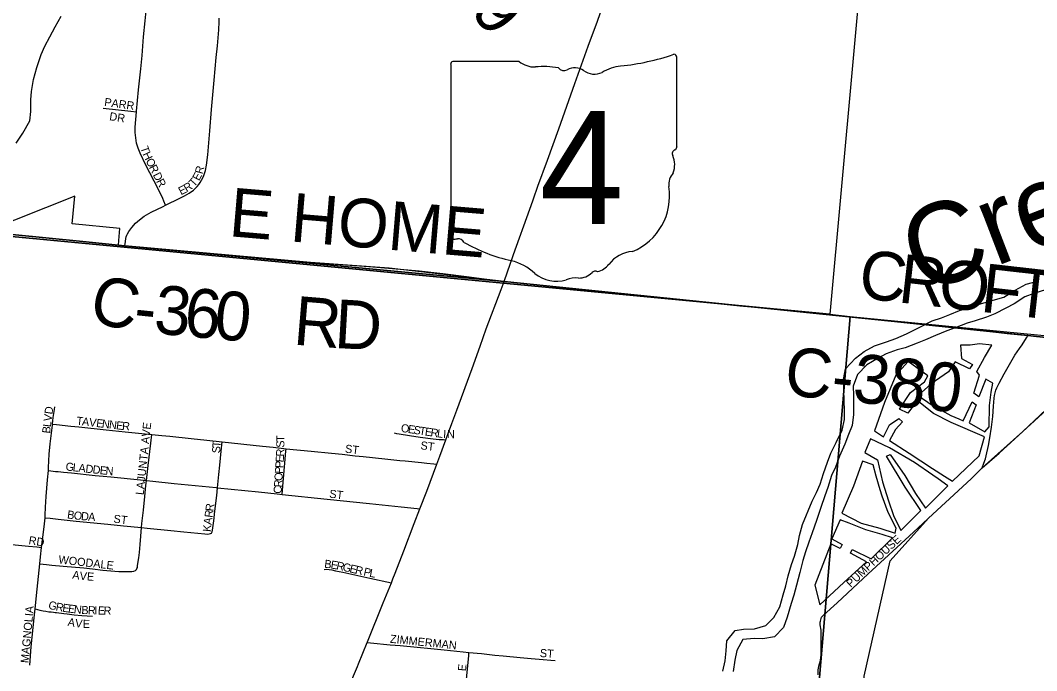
# Model space of a CAD drawing. Extents: x -209 to 4852, y 0 to 905.
# Drawn here: x 154.22 to 177.93, y 301.65 to 316.8 of the extents above; entities that cross this region are included whole.
import ezdxf

# ---------------------------------------------------------------- set-up
doc = ezdxf.new("R2010")
doc.units = 0
for name, color, linetype in [('GM_P_County_Alignment', 7, 'Continuous'), ('GM_X_Airport_Location_Class_2', 7, 'Continuous'), ('GM_X_Airport_Location_Class_3', 7, 'Continuous'), ('GM_X_Airport_Text_Class_3', 7, 'Continuous'), ('GM_X_County_Road', 7, 'Continuous'), ('GM_X_County_Road_Text', 7, 'Continuous'), ('GM_X_County_Subdivision_Text', 7, 'Continuous'), ('GM_X_Interstate_Location', 7, 'Continuous'), ('GM_X_Major_Lake', 7, 'Continuous'), ('GM_X_Major_River', 7, 'Continuous'), ('GM_X_Minor_Lake_Text', 7, 'Continuous'), ('GM_X_Minor_River', 7, 'Continuous'), ('GM_X_Township_ROW', 7, 'Continuous'), ('GM_X_Township_Subdivision', 7, 'Continuous'), ('GM_X_Township_Text', 7, 'Continuous'), ('GM_X_US_Location', 7, 'Continuous')]:
    doc.layers.add(name, color=color, linetype=linetype)

msp = doc.modelspace()

# ---------------------------------------------------------------- linework, layer by layer
at = {"layer": 'GM_X_Airport_Location_Class_2'}
for points in [[(153.399, 311.872), (154.821, 311.735), (155.685, 311.652), (156.512, 311.566), (156.581, 311.56)], [(176.659, 306.378), (176.702, 306.486), (176.737, 306.584), (176.757, 306.651), (176.811, 306.893), (176.841, 307.076), (176.878, 307.321), (176.906, 307.567), (176.924, 307.815), (176.94, 308), (176.948, 308.061), (176.962, 308.122), (176.98, 308.181), (177.002, 308.239), (177.055, 308.351), (177.177, 308.568), (177.266, 308.731), (177.425, 308.998), (177.53, 309.152), (177.591, 309.238), (177.692, 309.404), (177.725, 309.458)], [(176.659, 306.378), (177.055, 306.717), (177.329, 306.965), (177.607, 307.219), (177.88, 307.473), (178.064, 307.641), (178.34, 307.893), (178.656, 308.192), (179.059, 308.583), (179.356, 308.867), (179.377, 308.887), (179.517, 309.031), (179.543, 309.066), (179.572, 309.12), (179.603, 309.175)], [(154.976, 307.395), (154.991, 307.55), (155.017, 307.733), (155.028, 307.793)], [(154.877, 306.311), (154.884, 306.381), (154.9, 306.69), (154.922, 306.936), (154.973, 307.366), (154.976, 307.395)], [(154.976, 307.395), (155.067, 307.384), (155.399, 307.348), (155.59, 307.327), (156.227, 307.257), (156.668, 307.213), (157.054, 307.174), (157.289, 307.151)], [(157.166, 306.079), (157.204, 306.427), (157.265, 306.947), (157.289, 307.151)], [(157.289, 307.151), (157.522, 307.128), (157.712, 307.109), (158.209, 307.057), (158.576, 307.019), (158.933, 306.98)], [(162.94, 307.193), (162.998, 307.177), (163.059, 307.165), (163.302, 307.125), (163.547, 307.089), (163.852, 307.048), (163.99, 307.037), (164.092, 307.031), (164.149, 307.027)], [(158.823, 305.91), (158.855, 306.219), (158.878, 306.437), (158.912, 306.766), (158.933, 306.98)], [(158.933, 306.98), (159.873, 306.882), (160.121, 306.855), (160.367, 306.826), (160.422, 306.82)], [(160.33, 305.752), (160.339, 305.854), (160.362, 306.128), (160.384, 306.397), (160.415, 306.764), (160.422, 306.82)], [(160.422, 306.82), (161.005, 306.761), (161.48, 306.713), (161.728, 306.69), (162.036, 306.656), (162.221, 306.635), (162.724, 306.584), (163.078, 306.548), (163.202, 306.535), (163.582, 306.496), (163.706, 306.486), (163.872, 306.468), (163.936, 306.461)], [(154.8, 305.211), (154.804, 305.274), (154.814, 305.459), (154.829, 305.704), (154.857, 306.096), (154.877, 306.311)], [(154.877, 306.311), (154.986, 306.298), (155.046, 306.291), (155.106, 306.285), (155.229, 306.273), (155.414, 306.257), (155.967, 306.197), (156.152, 306.177), (156.336, 306.161), (157.029, 306.092), (157.166, 306.079)], [(175.408, 305.2), (175.801, 305.564), (176.402, 306.12), (176.659, 306.378)], [(157.05, 304.982), (157.06, 305.075), (157.093, 305.385), (157.127, 305.705), (157.153, 305.961), (157.166, 306.079)], [(157.166, 306.079), (157.317, 306.064), (157.81, 306.011), (158.795, 305.913), (158.823, 305.91)], [(158.683, 304.854), (158.69, 304.864), (158.698, 304.881), (158.706, 304.924), (158.734, 305.142), (158.762, 305.365), (158.804, 305.732), (158.823, 305.91)], [(158.823, 305.91), (159.779, 305.811), (160.211, 305.765), (160.33, 305.752)], [(160.33, 305.752), (161.382, 305.644), (162.369, 305.543), (163.11, 305.465), (163.482, 305.426), (163.543, 305.42)], [(154.72, 304.52), (154.739, 304.698), (154.778, 304.997), (154.795, 305.142), (154.8, 305.211)], [(154.8, 305.211), (154.921, 305.198), (155.103, 305.177), (155.528, 305.131), (156.264, 305.06), (156.632, 305.024), (157.05, 304.982)], [(172.833, 301.548), (172.835, 301.666), (172.857, 301.784), (172.879, 301.851), (172.896, 301.934), (172.902, 302.029), (172.908, 302.218), (172.906, 302.408), (172.902, 302.587), (172.882, 302.712), (172.881, 302.743), (172.883, 302.774), (172.887, 302.803), (172.893, 302.834), (172.903, 302.863), (172.916, 302.891), (172.936, 302.916), (172.955, 302.938), (173.278, 303.227), (174.001, 303.904), (174.958, 304.783), (175.276, 305.078), (175.408, 305.2)], [(156.931, 304.003), (156.943, 304.026), (156.953, 304.053), (156.96, 304.088), (156.967, 304.142), (156.985, 304.276), (157.001, 304.403), (157.016, 304.586), (157.033, 304.783), (157.05, 304.982)], [(157.05, 304.982), (157.182, 304.969), (157.733, 304.916), (158.039, 304.886), (158.529, 304.835), (158.589, 304.831), (158.626, 304.832), (158.66, 304.84), (158.683, 304.854)], [(152.669, 304.708), (152.734, 304.703), (152.923, 304.686), (153.327, 304.652), (153.483, 304.638), (154.417, 304.549), (154.61, 304.53), (154.72, 304.52)], [(154.678, 304.138), (154.696, 304.303), (154.72, 304.52)], [(154.569, 303.085), (154.615, 303.548), (154.662, 303.985), (154.678, 304.138)], [(154.678, 304.138), (154.836, 304.122), (154.961, 304.109), (155.22, 304.081), (155.701, 304.041), (155.906, 304.019), (156.151, 303.992), (156.337, 303.97), (156.522, 303.957), (156.645, 303.954), (156.767, 303.956), (156.828, 303.961), (156.868, 303.968), (156.907, 303.983), (156.931, 304.003)], [(161.31, 304.007), (161.368, 304.01), (161.428, 304.007), (161.486, 303.995), (161.577, 303.975), (161.743, 303.939), (162.373, 303.803), (162.878, 303.694)], [(154.443, 301.772), (154.48, 302.203), (154.549, 302.879), (154.569, 303.085)], [(154.569, 303.085), (154.676, 303.054), (154.755, 303.043), (154.816, 303.031), (154.886, 303.02), (154.939, 303.015), (154.996, 303.01), (155.034, 303.006), (155.071, 303.002), (155.235, 302.98), (155.315, 302.968), (155.476, 302.95), (155.659, 302.933), (155.904, 302.919)], [(162.313, 302.301), (162.395, 302.294), (162.847, 302.252), (163.08, 302.231), (163.478, 302.192), (163.797, 302.161), (164.113, 302.129), (164.555, 302.086), (164.688, 302.072)], [(164.56, 300.664), (164.601, 301.092), (164.647, 301.611), (164.682, 301.995), (164.688, 302.072)], [(164.688, 302.072), (164.98, 302.043), (165.29, 302.011), (165.49, 301.991), (165.884, 301.955), (166.141, 301.932), (166.42, 301.907), (166.597, 301.891), (166.701, 301.882)]]:
    msp.add_lwpolyline(points, dxfattribs=at)
at = {"layer": 'GM_X_County_Road'}
msp.add_lwpolyline([(154.124, 313.939), (154.285, 314.173), (154.446, 314.46), (154.47, 314.68), (154.472, 314.953), (154.481, 315.15), (154.529, 315.423), (154.607, 315.703), (154.707, 316.006), (154.792, 316.202), (154.915, 316.421), (155.038, 316.655), (155.176, 316.905)], dxfattribs=at)
at = {"layer": 'GM_X_County_Road_Text'}
for points in [[(156.581, 311.56), (156.661, 311.552)], [(156.661, 311.552), (157.104, 311.511), (158.029, 311.428), (158.583, 311.374), (159.138, 311.32), (160.064, 311.23), (160.992, 311.158), (161.92, 311.099), (162.353, 311.07), (162.908, 311.024), (163.525, 310.963), (164.079, 310.904), (164.693, 310.826), (165.512, 310.716)], [(165.512, 310.716), (166.06, 310.663), (166.744, 310.594), (167.361, 310.531), (168.404, 310.423), (170.265, 310.228), (171.006, 310.154), (171.622, 310.093), (172.608, 309.995), (173.165, 309.939), (173.54, 309.902), (174.096, 309.843), (174.54, 309.794)], [(174.54, 309.794), (175.204, 309.725), (175.823, 309.663), (176.014, 309.644)], [(176.014, 309.644), (176.315, 309.614), (177.241, 309.508), (177.559, 309.475), (177.725, 309.458)], [(177.725, 309.458), (177.859, 309.444), (178.225, 309.401), (178.964, 309.31), (179.123, 309.283), (179.272, 309.256), (179.432, 309.222), (179.603, 309.175)]]:
    msp.add_lwpolyline(points, dxfattribs=at)
at = {"layer": 'GM_X_County_Subdivision_Text'}
for points in [[(166.518, 313.543), (166.784, 314.277), (167.155, 315.331), (167.472, 316.205), (167.686, 316.787), (167.804, 317.119)], [(166.18, 312.601), (166.196, 312.646), (166.298, 312.936), (166.518, 313.543)], [(165.512, 310.716), (165.73, 311.349), (166.11, 312.407), (166.18, 312.601)], [(165.441, 310.529), (165.512, 310.716)], [(164.407, 307.719), (164.764, 308.689), (164.947, 309.212), (165.093, 309.613), (165.441, 310.529)], [(162.914, 303.788), (162.965, 303.92), (163.171, 304.44), (163.413, 305.079), (163.543, 305.42), (163.702, 305.833), (163.936, 306.461), (164.006, 306.649), (164.149, 307.027), (164.291, 307.405), (164.407, 307.719)], [(162.69, 303.23), (162.878, 303.694), (162.914, 303.788)], [(162.085, 301.745), (162.108, 301.802), (162.313, 302.301), (162.32, 302.317), (162.69, 303.23)], [(161.866, 301.212), (162.085, 301.745)]]:
    msp.add_lwpolyline(points, dxfattribs=at)
at = {"layer": 'GM_X_Major_Lake'}
for points in [[(174.898, 309.496), (175.19, 309.648), (175.497, 309.801), (175.711, 309.872), (175.903, 309.951), (176.133, 310.044), (176.393, 310.122), (176.622, 310.2), (176.859, 310.27), (177.165, 310.354), (177.427, 310.515), (177.688, 310.653), (177.948, 310.723)], [(178.141, 310.521), (177.865, 310.436), (177.658, 310.358), (177.404, 310.197), (177.212, 310.095), (176.958, 309.964), (176.759, 309.885), (176.499, 309.8), (176.308, 309.744), (176.032, 309.636), (175.833, 309.565), (175.572, 309.457), (175.335, 309.356), (175.143, 309.277), (174.867, 309.17), (174.676, 309.121), (174.423, 309.028), (174.231, 308.934), (173.969, 308.773), (173.752, 308.55), (173.654, 308.279), (173.656, 308.059), (173.659, 307.861), (173.661, 307.618), (173.624, 307.36), (173.543, 307.149), (173.455, 306.924), (173.334, 306.645), (173.237, 306.389), (173.149, 306.194), (173.058, 305.915), (172.993, 305.719), (172.896, 305.447), (172.797, 305.146), (172.692, 304.859), (172.618, 304.641), (172.537, 304.415), (172.479, 304.211), (172.404, 303.931), (172.328, 303.637), (172.27, 303.41), (172.204, 303.214), (172.113, 302.897), (172.024, 302.656), (171.814, 302.433), (171.547, 302.386), (171.342, 302.398), (171.076, 302.374), (170.941, 302.119), (170.89, 301.892), (170.853, 301.627)], [(170.61, 301.633), (170.662, 301.875), (170.69, 302.11), (170.703, 302.345), (170.899, 302.583), (171.089, 302.617), (171.347, 302.619), (171.615, 302.696), (171.802, 302.889), (171.937, 303.137), (172.019, 303.416), (172.077, 303.62), (172.136, 303.854), (172.211, 304.118), (172.284, 304.314), (172.359, 304.586), (172.402, 304.798), (172.469, 305.055), (172.694, 305.596), (172.798, 305.799), (172.878, 305.995), (172.96, 306.244), (173.05, 306.508), (173.131, 306.718), (173.251, 306.966), (173.394, 307.252), (173.446, 307.501), (173.451, 307.706), (173.422, 308.436), (173.474, 308.678), (173.708, 308.931), (173.909, 309.086), (174.147, 309.217), (174.43, 309.309), (174.645, 309.388), (174.898, 309.496)]]:
    msp.add_lwpolyline(points, dxfattribs=at)
at = {"layer": 'GM_X_Major_River'}
for points in [[(176.112, 307.518), (176.22, 307.472), (176.428, 307.911), (176.518, 307.842), (176.356, 307.426), (176.725, 307.21), (176.824, 307.331), (176.828, 307.824), (176.868, 308.135), (176.908, 308.347), (176.742, 308.44), (176.58, 308.031), (176.467, 308.115), (176.599, 308.532), (176.539, 308.623), (176.716, 308.948), (176.885, 309.235), (176.597, 309.268), (176.378, 309.231), (176.151, 309.233), (176.178, 308.922), (176.435, 308.783), (176.366, 308.678), (176.034, 308.847), (175.873, 308.613), (175.47, 308.335), (175.166, 308.064)], [(174.93, 308.855), (174.647, 308.538), (174.385, 307.895), (174.145, 307.237), (174.356, 307.099), (174.502, 307.378), (174.715, 307.521), (174.805, 307.445), (174.637, 307.264), (174.499, 307.014), (174.958, 306.715), (175.501, 306.362), (175.783, 306.18)], [(175.783, 306.18), (175.967, 306.062), (176.592, 306.657), (176.717, 307.097), (175.94, 307.429), (175.526, 307.644), (175.142, 307.943), (174.928, 307.648), (174.732, 307.741), (174.985, 308.134), (175.312, 308.382), (175.396, 308.518), (174.93, 308.855)], [(175.166, 308.064), (175.497, 307.834), (175.926, 307.596), (176.112, 307.518)], [(174.053, 307.048), (173.922, 306.73), (174.216, 306.561), (174.333, 306.044), (174.473, 305.603), (174.592, 305.26), (174.763, 304.91), (175.228, 305.377), (174.862, 305.926), (174.428, 306.643), (174.512, 306.688), (174.856, 306.192), (175.103, 305.773), (175.342, 305.437), (175.861, 305.957), (175.63, 306.117)], [(175.63, 306.117), (175.507, 306.202), (175.078, 306.501), (174.498, 306.84), (174.053, 307.048)], [(174.331, 305.716), (174.279, 305.862), (174.19, 306.182), (174.117, 306.448), (173.868, 306.533), (173.659, 305.95), (173.389, 305.315)], [(173.389, 305.315), (173.834, 305.084), (174.272, 304.967), (174.634, 304.85), (174.657, 304.964), (174.471, 305.33), (174.331, 305.716)], [(173.436, 303.699), (173.963, 304.187), (173.586, 304.388), (173.625, 304.471), (174.069, 304.255), (174.572, 304.745), (174.331, 304.822), (173.946, 304.931), (173.561, 305.086), (173.35, 305.163), (173.157, 304.717), (173.398, 304.586), (173.345, 304.496), (173.126, 304.603), (172.756, 303.642)], [(172.756, 303.642), (172.873, 303.178), (173.436, 303.699)]]:
    msp.add_lwpolyline(points, dxfattribs=at)
at = {"layer": 'GM_X_Minor_Lake_Text'}
for points in [[(153.399, 311.872), (154.821, 311.735), (155.685, 311.652), (156.661, 311.552), (165.512, 310.716), (174.54, 309.794), (177.725, 309.458), (178.225, 309.401)], [(178.225, 309.401), (177.725, 309.458), (174.54, 309.794), (165.512, 310.716), (156.661, 311.552), (155.685, 311.652), (154.821, 311.735), (153.399, 311.872)]]:
    msp.add_lwpolyline(points, dxfattribs=at)
at = {"layer": 'GM_X_Minor_River'}
for points in [[(154.664, 331.913), (174.954, 330.248), (173.108, 309.953), (153.275, 311.838), (152.852, 311.89)], [(195.342, 325.41), (195.342, 328.517), (174.954, 330.248), (173.108, 309.953), (173.577, 309.901), (193.768, 307.931)], [(153.275, 311.838), (173.108, 309.953), (173.577, 309.901), (171.86, 289.687), (151.499, 291.694)], [(173.577, 309.901), (193.768, 307.931), (193.859, 307.914), (191.805, 287.574), (171.86, 289.687)]]:
    msp.add_lwpolyline(points, close=True, dxfattribs=at)
at = {"layer": 'GM_X_Township_Subdivision'}
for p, q in [((165.858, 315.847), (164.314, 315.847)), ((169.535, 313.852), (169.535, 315.946)), ((164.262, 315.778), (164.262, 311.776)), ((169.534, 313.853), (169.535, 313.852))]:
    msp.add_line(p, q, dxfattribs=at)
for centre, radius, start, end in [((164.322, 315.787), 0.0611, 98.1301, 188.1301), ((166.226, 316.311), 0.593, 231.6195, 271.1119), ((167.657, 321.304), 5.592, 275.8445, 288.9065), ((169.476, 315.955), 0.0587, 351.8621, 97.738), ((166.422, 313.6), 2.127, 80.4867, 94.9883), ((166.905, 315.807), 0.171, 219.7921, 297.1024), ((167.156, 315.345), 0.355, 54.4667, 119.1411), ((167.615, 315.979), 0.428, 233.8562, 294.8282), ((168.37, 314.624), 1.125, 97.3462, 120.7689), ((169.521, 313.699), 0.0909, 107.944, 210.337), ((169.472, 313.844), 0.0628, 289.6038, 7.7341), ((168.943, 313.434), 0.545, 340.033, 23.6496), ((169.745, 312.976), 0.397, 136.8065, 186.9296), ((167.97, 312.71), 1.399, 292.3089, 8.9858), ((164.323, 311.767), 0.0616, 171.9584, 258.3066), ((164.332, 312.176), 0.47, 267.339, 280.6039), ((164.428, 311.545), 0.17, 29.7484, 93.2717), ((166.569, 315.141), 4.038, 240.4129, 257.1985), ((168.56, 310.652), 0.766, 94.4031, 142.5768), ((165.365, 309.977), 1.264, 47.1842, 75.836), ((167.589, 311.388), 0.452, 282.8732, 323.2771), ((166.732, 311.525), 0.802, 230.7004, 286.2918), ((167.254, 311.225), 0.427, 268.777, 315.5493), ((167.64, 310.837), 0.12, 65.7517, 132.6484), ((167.195, 310.141), 0.659, 85.6951, 111.2099)]:
    msp.add_arc(centre, radius, start, end, dxfattribs=at)
at = {"layer": 'GM_X_Township_Text'}
for points in [[(156.931, 314.673), (156.933, 314.687), (156.98, 315.183), (157.035, 315.678), (157.064, 315.988), (157.098, 316.422), (157.134, 316.793), (157.167, 317.102), (157.181, 317.238)], [(157.608, 312.495), (157.944, 312.657), (158.054, 312.713), (158.16, 312.776), (158.26, 312.846), (158.305, 312.886), (158.348, 312.929), (158.387, 312.976), (158.421, 313.025), (158.452, 313.078), (158.479, 313.132), (158.502, 313.188), (158.539, 313.305), (158.563, 313.426), (158.594, 313.671), (158.641, 314.233), (158.681, 314.724), (158.745, 315.41), (158.794, 315.937), (158.82, 316.212), (158.856, 316.581), (158.862, 316.768), (158.864, 316.859)], [(156.158, 314.755), (156.8, 314.687), (156.931, 314.673)], [(157.608, 312.495), (157.568, 312.591), (157.545, 312.649), (157.438, 312.874), (157.154, 313.428), (157.018, 313.708), (156.972, 313.824), (156.935, 313.943), (156.914, 314.065), (156.903, 314.189), (156.903, 314.314), (156.931, 314.673)], [(156.661, 311.552), (156.673, 311.647), (156.682, 311.717), (156.69, 311.756), (156.704, 311.795), (156.722, 311.826), (156.754, 311.883), (156.823, 311.978), (156.912, 312.076), (157.006, 312.157), (157.113, 312.237), (157.274, 312.331), (157.553, 312.468), (157.608, 312.495)]]:
    msp.add_lwpolyline(points, dxfattribs=at)
at = {"layer": 'GM_X_US_Location'}
for points in [[(178.964, 309.309), (177.725, 309.458), (174.54, 309.794), (165.512, 310.716), (162.824, 311.031), (160.992, 311.158), (156.661, 311.552), (156.512, 311.566), (156.521, 311.675), (156.543, 311.956), (155.431, 312.062), (155.493, 312.703), (153.399, 311.872), (152.824, 311.931), (153.499, 321.901)], [(161.221, 290.138), (161.373, 293.497), (165.574, 296.068), (166.635, 296.969), (169.883, 299.682), (170.455, 298.792), (172.482, 298.612), (171.982, 292.469), (172.201, 292.535), (172.851, 298.314), (173.908, 298.278), (173.909, 301.52), (174.513, 304.21), (175.408, 305.2), (175.801, 305.564), (176.402, 306.12), (176.659, 306.378), (177.607, 307.218), (179.356, 308.867)]]:
    msp.add_lwpolyline(points, dxfattribs=at)

# ---------------------------------------------------------------- texts
at = {"layer": 'GM_P_County_Alignment'}
for s, height, rotation, p in [('9', 1.136, 310.9789, (164.695, 316.997)), ('E HOME', 1.1364, 355.1913, (159.068, 311.775)), ('C', 1.136, 353.4995, (173.748, 310.341)), ('R', 1.136, 353.4995, (174.676, 310.235)), ('O', 1.136, 353.5043, (175.603, 310.129)), ('F', 1.136, 353.5003, (176.597, 310.016)), ('T', 1.136, 353.4975, (177.358, 309.93)), ('C', 1.136, 347.5051, (155.789, 309.789)), ('3', 1.136, 354.5168, (157.314, 309.515)), ('6', 1.136, 354.8445, (158.018, 309.447)), ('0', 1.136, 354.9281, (158.717, 309.384)), ('R', 1.136, 355.3073, (160.571, 309.25)), ('D', 1.136, 356.7046, (161.531, 309.171)), ('-', 1.136, 354.0733, (156.84, 309.564)), ('C-380', 1.1364, 354.1199, (172.019, 308.078))]:
    msp.add_text(s, height=height, rotation=rotation, dxfattribs=at).set_placement(p)
at = {"layer": 'GM_X_Airport_Location_Class_3'}
for s, height, rotation, p in [('D', 0.189, 81.4649, (154.97, 307.612)), ('V', 0.189, 83.1489, (154.95, 307.448)), ('T', 0.189, 353.4849, (155.523, 307.382)), ('A', 0.189, 353.4715, (155.655, 307.366)), ('V', 0.189, 353.469, (155.821, 307.347)), ('E', 0.189, 353.471, (155.986, 307.328)), ('N', 0.189, 353.469, (156.119, 307.313)), ('B', 0.189, 83.1341, (154.916, 307.167)), ('L', 0.189, 83.1257, (154.934, 307.316)), ('N', 0.189, 353.469, (156.284, 307.294)), ('E', 0.189, 353.4857, (156.45, 307.275)), ('R', 0.189, 356.0937, (156.592, 307.259)), ('LAJUNTA AVE', 0.18939, 83.9929, (157.1, 305.734)), ('O', 0.189, 351.5114, (163.09, 307.215)), ('E', 0.189, 351.5117, (163.255, 307.19)), ('S', 0.189, 351.499, (163.387, 307.17)), ('T', 0.189, 351.5117, (163.519, 307.151)), ('E', 0.189, 351.499, (163.651, 307.131)), ('R', 0.189, 351.5192, (163.783, 307.111)), ('L', 0.189, 352.5775, (163.935, 307.089)), ('I', 0.189, 357.0942, (164.083, 307.07)), ('T', 0.189, 89.9956, (160.383, 306.977)), ('N', 0.189, 359.8462, (164.177, 307.066)), ('S', 0.189, 87.158, (158.883, 306.71)), ('T', 0.189, 85.8171, (158.889, 306.842)), ('R', 0.189, 87.1171, (160.374, 306.633)), ('S', 0.189, 89.8823, (160.383, 306.843)), ('ST', 0.1894, 352.8783, (161.789, 306.731)), ('ST', 0.1894, 352.8666, (163.549, 306.808)), ('E', 0.189, 86.2277, (160.365, 306.497)), ('G', 0.189, 353.824, (155.272, 306.315)), ('L', 0.189, 353.8137, (155.438, 306.297)), ('A', 0.189, 353.8299, (155.571, 306.283)), ('D', 0.189, 353.824, (155.736, 306.265)), ('D', 0.189, 353.8022, (155.902, 306.247)), ('E', 0.189, 353.844, (156.068, 306.229)), ('N', 0.189, 355.0715, (156.205, 306.214)), ('P', 0.189, 86.2005, (160.347, 306.231)), ('P', 0.189, 86.2163, (160.356, 306.364)), ('R', 0.189, 86.2248, (160.326, 305.915)), ('O', 0.189, 86.2164, (160.336, 306.065)), ('C', 0.189, 86.2085, (160.316, 305.765)), ('ST', 0.1894, 352.8783, (161.423, 305.681)), ('B', 0.189, 351.9832, (155.307, 305.198)), ('O', 0.189, 353.8074, (155.462, 305.176)), ('R', 0.189, 82.1069, (158.704, 305.204)), ('R', 0.189, 82.0828, (158.724, 305.352)), ('D', 0.189, 355.5224, (155.634, 305.158)), ('A', 0.189, 355.6123, (155.8, 305.145)), ('ST', 0.1894, 352.88, (156.389, 305.098)), ('A', 0.189, 82.2624, (158.681, 305.039)), ('K', 0.189, 84.5503, (158.666, 304.875)), ('RD', 0.1894, 351.018, (154.407, 304.598)), ('PUMPHOUSE', 0.1894, 43.0915, (173.595, 303.573)), ('WOODALE', 0.1894, 353.48, (155.106, 304.148)), ('B', 0.189, 352.7424, (161.306, 304.048)), ('E', 0.189, 351.499, (161.454, 304.029)), ('R', 0.189, 348.0375, (161.583, 304.01)), ('A', 0.189, 352.1945, (155.428, 303.792)), ('V', 0.189, 354.158, (155.6, 303.769)), ('E', 0.189, 355.9756, (155.772, 303.751)), ('G', 0.189, 347.1299, (161.729, 303.979)), ('E', 0.189, 347.126, (161.891, 303.942)), ('R', 0.189, 347.1182, (162.021, 303.912)), ('P', 0.189, 347.5061, (162.217, 303.868)), ('L', 0.189, 349.4868, (162.355, 303.837)), ('G', 0.189, 345.3065, (154.862, 303.097)), ('R', 0.189, 349.6332, (155.038, 303.051)), ('MAGNOLIA', 0.1894, 84.7376, (154.416, 301.816)), ('E', 0.189, 352.1404, (155.195, 303.023)), ('E', 0.189, 353.039, (155.33, 303.004)), ('N', 0.189, 353.8074, (155.465, 302.988)), ('B', 0.189, 357.3082, (155.643, 302.969)), ('R', 0.189, 358.5686, (155.798, 302.962)), ('I', 0.189, 358.5992, (155.948, 302.958)), ('E', 0.189, 358.5995, (156.031, 302.956)), ('R', 0.189, 358.5916, (156.164, 302.953)), ('A', 0.189, 350.2718, (155.318, 302.694)), ('V', 0.189, 353.469, (155.494, 302.664)), ('E', 0.189, 358.323, (155.677, 302.644)), ('ZIMMERMAN', 0.1894, 354.2267, (162.839, 302.298)), ('ST', 0.1894, 356.4262, (166.337, 301.965)), ('E', 0.189, 85.1592, (164.618, 301.629))]:
    msp.add_text(s, height=height, rotation=rotation, dxfattribs=at).set_placement(p)
at = {"layer": 'GM_X_Airport_Text_Class_3'}
msp.add_text('Creek', height=1.8941, rotation=21.0113, dxfattribs=at).set_placement((175.249, 310.403))
at = {"layer": 'GM_X_Interstate_Location'}
for s, height, rotation, p in [('PARR', 0.1894, 352.0918, (156.173, 314.812)), ('DR', 0.1894, 351.0327, (156.29, 314.48)), ('T', 0.189, 288.5127, (157.02, 313.837)), ('H', 0.189, 294.712, (157.071, 313.69)), ('O', 0.189, 295.9354, (157.142, 313.535)), ('R', 0.189, 297.2668, (157.217, 313.38)), ('D', 0.189, 297.3306, (157.309, 313.202)), ('E', 0.189, 61.5795, (158.391, 313.05)), ('R', 0.189, 74.5002, (158.472, 313.21)), ('R', 0.189, 297.6756, (157.386, 313.053)), ('E', 0.189, 27.1515, (157.971, 312.726)), ('R', 0.189, 31.8612, (158.104, 312.795)), ('T', 0.189, 48.4228, (158.276, 312.912))]:
    msp.add_text(s, height=height, rotation=rotation, dxfattribs=at).set_placement(p)
at = {"layer": 'GM_X_Township_ROW'}
for s in ['s', 'r']:
    msp.add_text(s, height=0.00379, dxfattribs=at).set_placement((166.839, 313.511))
msp.add_text('4', height=0.00379, rotation=0, dxfattribs=at).set_placement((166.268, 313.235))
at = {"layer": 'GM_X_Township_Subdivision'}
msp.add_text('4', height=2.637, dxfattribs=at).set_placement((166.338, 312.058))

doc.saveas('drawing.dxf')
